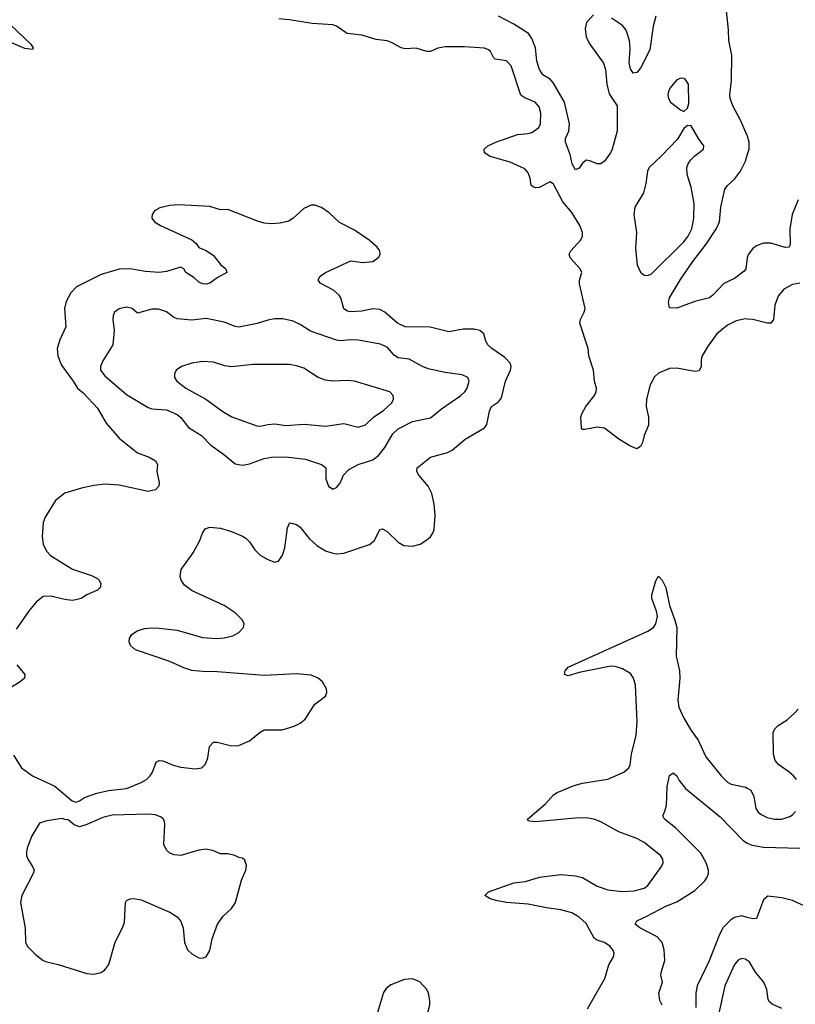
# Model space of a CAD drawing. Header units: inches. Extents: x 1449094 to 1618372, y 389908 to 534307.
# Tile 452 of 494: x 1585980 to 1590265, y 510648 to 516086. Entities that reach past the tile are written whole.
import ezdxf

# ---------------------------------------------------------------- set-up
doc = ezdxf.new("R2010")
doc.units = ezdxf.units.IN
doc.header["$MEASUREMENT"] = 0
doc.layers.add('B5581', color=7, linetype='Continuous')
doc.layers.add('B5591', color=7, linetype='Continuous')

msp = doc.modelspace()

# ---------------------------------------------------------------- linework, layer by layer
at = {"layer": 'B5581', "color": 5}
for points, elevation in [([(1590000, 515445.9), (1589962, 515530), (1589919.3, 515610), (1589905, 515650), (1589903.1, 515670), (1589912.5, 515750), (1589914, 515890), (1589897.8, 515970), (1589896.1, 516030), (1589880.5, 516170)], 460), ([(1590000, 514432.5), (1589990, 514433.4), (1589937.5, 514422.5), (1589890, 514399.3), (1589832.4, 514350), (1589780, 514280), (1589751.1, 514230), (1589744.2, 514210), (1589744.6, 514170), (1589733, 514147), (1589710, 514143.1), (1589610, 514160.6), (1589570, 514159.5), (1589510, 514133.8), (1589487.1, 514112.9), (1589464.1, 514070), (1589443.7, 513990), (1589441.4, 513950), (1589454.2, 513890), (1589454, 513846), (1589430.6, 513790), (1589420.7, 513750), (1589410, 513728.7), (1589390, 513715.3), (1589350, 513732.7), (1589290, 513769.7), (1589210, 513829.8), (1589170, 513835.3), (1589102, 513822), (1589090, 513822.9), (1589082.9, 513830), (1589080.9, 513890), (1589085.5, 513910), (1589108, 513950), (1589155.5, 514010), (1589164.1, 514030), (1589166.2, 514050), (1589154.7, 514090), (1589149.9, 514150), (1589125, 514230), (1589119.9, 514270), (1589075.5, 514410), (1589078, 514430), (1589099.2, 514470), (1589103.8, 514490), (1589072.9, 514627.1), (1589073.3, 514646.7), (1589086, 514690), (1589077.2, 514710), (1589022, 514770), (1589015.6, 514790), (1589025.4, 514810), (1589080.9, 514870), (1589089.8, 514890), (1589089.8, 514910), (1589074.6, 514950), (1589030, 515020.4), (1588980.7, 515080.7), (1588930, 515178), (1588910, 515189.4), (1588850, 515158.9), (1588830, 515156.3), (1588820.1, 515160.1), (1588806, 515170), (1588800.3, 515210), (1588790, 515240.7), (1588770, 515262.7), (1588690, 515299.8), (1588579.3, 515330), (1588547, 515350), (1588546, 515370), (1588566.3, 515390), (1588609.6, 515410), (1588730, 515451.6), (1588790, 515456.5), (1588810, 515463.5), (1588847.8, 515490), (1588856.8, 515510), (1588859.4, 515570), (1588850, 515605.1), (1588827.8, 515630), (1588770, 515653.6), (1588749.3, 515669.3), (1588695.3, 515830), (1588670, 515859.1), (1588606.8, 515866.8), (1588596.8, 515876.8), (1588580.5, 515910), (1588570, 515919.7), (1588548.7, 515928.7), (1588435.7, 515935.7), (1588330, 515935.1), (1588290, 515927.6), (1588250, 515910.9), (1588230, 515909.8), (1588170, 515928.9), (1588110, 515925.5), (1588087.3, 515930), (1588038.5, 515958.5), (1588010, 515968.2), (1587950, 515976.8), (1587870, 516001), (1587789.8, 516009.8), (1587730, 516049.4), (1587710, 516057), (1587595.2, 516064.8), (1587470, 516085.5), (1587410.7, 516090.7)], 480), ([(1589150, 516112.3), (1589112, 516070), (1589103.7, 516036.3), (1589109.3, 515990), (1589130.2, 515950), (1589205.4, 515845.4), (1589217.2, 515810), (1589223.2, 515730), (1589236.5, 515676.5), (1589281.6, 515610), (1589280.5, 515470), (1589252.7, 515370), (1589243.8, 515350), (1589210, 515304), (1589190, 515289), (1589170.9, 515289.1), (1589130, 515306), (1589110, 515309.3), (1589090, 515294), (1589070, 515266), (1589050, 515257), (1589033, 515290), (1589021.6, 515341.6), (1588995.6, 515410), (1588995.1, 515430), (1589014, 515470), (1589018.3, 515510), (1588989.4, 515629.4), (1588930, 515735.1), (1588910, 515756.5), (1588870, 515781.4), (1588851, 515811), (1588836.2, 515856.2), (1588829.1, 515930), (1588810, 515981.3), (1588790.8, 516010), (1588710, 516060.3), (1588625.2, 516105.2)], 460), ([(1589495, 516105), (1589478.9, 516050), (1589461.2, 515918.8), (1589410, 515818), (1589390, 515794.7), (1589370, 515789.6), (1589354.1, 515814.1), (1589348, 515848), (1589353.3, 515926.7), (1589349.1, 515970), (1589330, 516028), (1589310, 516054), (1589250, 516094.7)], 460), ([(1585930, 516055.4), (1586040.9, 515950), (1586054.9, 515930), (1586050, 515922), (1586007.4, 515927.4), (1585716.3, 516050)], 480), ([(1590000, 514773.3), (1589998.8, 514770), (1589991.5, 514710), (1589983, 514697), (1589930, 514657), (1589870, 514629.5), (1589810, 514565.1), (1589790.6, 514550), (1589710.4, 514529.6), (1589610, 514492.7), (1589570, 514495.3), (1589564.2, 514524.2), (1589570, 514550.4), (1589630, 514650.3), (1589699, 514750), (1589773.3, 514846.6), (1589830, 514932.8), (1589845.6, 514970), (1589852.9, 515050), (1589875.6, 515150), (1589889.7, 515170), (1589930, 515205.8), (1589962.6, 515250), (1589990, 515305.3), (1590000, 515337.9)], 460), ([(1585944.8, 512024.8), (1585990, 511954.4), (1586050.3, 511910.3), (1586173.2, 511853.2), (1586270, 511772), (1586290, 511764.7), (1586310, 511771.3), (1586338, 511790), (1586406.2, 511813.8), (1586470, 511828.4), (1586570, 511839.6), (1586650, 511872.4), (1586679.7, 511890), (1586701.1, 511910), (1586714.3, 511930), (1586734.2, 511985.8), (1586750, 511995.5), (1586770, 511992), (1586828.2, 511968.2), (1586870, 511958.5), (1586950, 511949.1), (1586985.3, 511954.7), (1587002.9, 511970), (1587010, 511982.8), (1587018.9, 512010), (1587028.8, 512071.2), (1587050, 512095.8), (1587070, 512096.5), (1587150, 512074.9), (1587190, 512078), (1587250, 512104.2), (1587308, 512152), (1587330, 512163.6), (1587430, 512164.4), (1587496.6, 512183.4), (1587530, 512200.3), (1587556.9, 512223.1), (1587610, 512306.7), (1587669.7, 512350.3), (1587677.6, 512370), (1587675.1, 512390), (1587653, 512430), (1587629.6, 512450), (1587590, 512466.2), (1587510, 512472.4), (1587330, 512463.4), (1587070, 512485.2), (1586990, 512485.7), (1586930, 512492), (1586886.2, 512506.2), (1586810, 512541.1), (1586624.9, 512604.9), (1586611.3, 512611.3), (1586592.3, 512630), (1586583.7, 512650), (1586586.6, 512670), (1586599.3, 512690), (1586629, 512710), (1586670, 512723.8), (1586710, 512728), (1586750, 512726), (1586850, 512714.4), (1586990, 512673.7), (1587068.9, 512668.9), (1587110, 512671.4), (1587156.6, 512683.4), (1587190, 512701.1), (1587216.9, 512730), (1587220.5, 512750), (1587211, 512770), (1587171.1, 512810), (1587110, 512850.7), (1586932.2, 512932.3), (1586890, 512963.7), (1586872, 512990), (1586866.3, 513010), (1586871.8, 513050), (1586939.1, 513140.9), (1586975.1, 513210), (1586989.6, 513250.4), (1587005.1, 513274.9), (1587030, 513284), (1587090, 513278), (1587150, 513259.1), (1587210, 513233.4), (1587230, 513222), (1587250, 513202), (1587278, 513158), (1587308.1, 513128.1), (1587350, 513103.8), (1587390, 513090.7), (1587410, 513096), (1587431.6, 513128.4), (1587445.1, 513170), (1587459.6, 513280.4), (1587470, 513306), (1587473.6, 513306.4), (1587510, 513297.1), (1587530, 513283.1), (1587580, 513220), (1587622.1, 513182.1), (1587670, 513152.8), (1587710, 513139.3), (1587730, 513136.3), (1587770, 513139.2), (1587912.9, 513187.1), (1587939.7, 513210), (1587970, 513270.8), (1587985.1, 513274.9), (1588010, 513259.5), (1588070, 513201.3), (1588101.8, 513181.8), (1588150, 513178.7), (1588193.2, 513190), (1588230, 513212.7), (1588249.5, 513230), (1588261.6, 513250), (1588269.6, 513270.4), (1588275.8, 513350), (1588269.7, 513410), (1588256.9, 513470), (1588235.8, 513510), (1588184.2, 513570), (1588173.3, 513590), (1588175.6, 513610), (1588249.9, 513670.1), (1588343.7, 513696.3), (1588370, 513709.1), (1588441.6, 513770), (1588548.1, 513831.9), (1588561.5, 513850), (1588575.6, 513924.4), (1588587.1, 513950), (1588624.6, 513975.4), (1588642.5, 513997.5), (1588663.4, 514090), (1588691, 514150), (1588695.1, 514170), (1588689.8, 514189.8), (1588660.7, 514220.7), (1588588.2, 514270), (1588566.6, 514290), (1588555.4, 514310), (1588543.6, 514350), (1588522.7, 514370), (1588490, 514377.2), (1588430, 514377.4), (1588350, 514362.8), (1588248.4, 514388.4), (1588110, 514389.1), (1588066.6, 514410), (1587996.9, 514470), (1587970, 514484.4), (1587930, 514488.5), (1587870, 514475.6), (1587810, 514472.3), (1587790, 514475.4), (1587770, 514489.6), (1587754.2, 514550), (1587745.3, 514565.3), (1587712.7, 514592.7), (1587640.7, 514630), (1587629.5, 514650), (1587640.7, 514670), (1587669.8, 514690.2), (1587810, 514753.4), (1587874.6, 514745.4), (1587930, 514750.5), (1587964.8, 514775.2), (1587972.3, 514790), (1587969.3, 514810), (1587955.1, 514830), (1587910, 514867.3), (1587830, 514922.9), (1587746.1, 514966.1), (1587690, 515019.5), (1587647.9, 515047.9), (1587610, 515062), (1587590, 515062), (1587550, 515042.9), (1587491.2, 514988.8), (1587466.1, 514973.9), (1587418.5, 514961.5), (1587370, 514957.8), (1587330, 514962.4), (1587292.9, 514972.9), (1587130, 515038), (1587090, 515035.1), (1587030, 515054.2), (1586856.7, 515063.3), (1586810, 515059.6), (1586753.4, 515046.6), (1586724.7, 515030), (1586710.8, 515010), (1586710.7, 514990), (1586724, 514970), (1586757.3, 514950), (1586930.4, 514870), (1586955.5, 514850), (1586970, 514827.3), (1587010, 514811.8), (1587050, 514783.1), (1587090, 514733.4), (1587118, 514710), (1587124.7, 514690), (1587070, 514660.7), (1587030, 514631.6), (1587010, 514625.4), (1586990, 514626.9), (1586970, 514636.2), (1586942, 514662), (1586898, 514690), (1586886, 514710), (1586870, 514719.6), (1586790, 514694.7), (1586750.2, 514689.8), (1586675.2, 514695.2), (1586590, 514709.8), (1586530, 514708.6), (1586430, 514678.8), (1586294.4, 514610), (1586262.1, 514577.9), (1586236.5, 514530), (1586227.6, 514490), (1586234.9, 514390), (1586202.4, 514317.6), (1586187.5, 514270), (1586190.7, 514230), (1586210, 514177.3), (1586275.5, 514090), (1586298.7, 514050), (1586330, 514025.7), (1586410, 513940.3), (1586458.2, 513858.2), (1586530, 513774.9), (1586630, 513694.4), (1586696, 513670), (1586730.8, 513650), (1586740.7, 513630), (1586738, 513590), (1586750.5, 513530), (1586747.7, 513510), (1586730.8, 513490), (1586690, 513480.4), (1586530, 513515.9), (1586450, 513520.5), (1586390, 513514.1), (1586320.4, 513499.5), (1586230, 513471.9), (1586178.4, 513430), (1586120.8, 513339.2), (1586108.9, 513308.9), (1586103.6, 513230), (1586110.3, 513190), (1586127.9, 513150), (1586150, 513127.4), (1586271.3, 513051.3), (1586375.8, 513015.8), (1586410, 512999.1), (1586419.1, 512990), (1586427.3, 512970), (1586424, 512950), (1586410, 512936), (1586350.3, 512909.7), (1586318.8, 512890), (1586290, 512881.3), (1586270, 512878.9), (1586230, 512883.5), (1586150, 512902.4), (1586110, 512899.5), (1586070, 512869.6), (1586034.2, 512825.8), (1585960.5, 512719.5)], 520), ([(1589116.2, 510623.8), (1589213.2, 510790), (1589233.9, 510866.1), (1589259.7, 510910), (1589264.7, 510930), (1589257.4, 510950), (1589240.5, 510970), (1589210, 510989.8), (1589170, 511002.7), (1589153, 511013), (1589110, 511094.1), (1589070.6, 511130), (1589030, 511153.9), (1588970, 511170.9), (1588890, 511180.8), (1588790, 511201.6), (1588669.8, 511209.8), (1588619.4, 511219.4), (1588579, 511230), (1588549.2, 511250), (1588569.3, 511270), (1588710, 511319.8), (1588773.8, 511326.2), (1588851.3, 511351.3), (1588970, 511364.8), (1589050, 511358.4), (1589089.5, 511349.5), (1589170, 511301.3), (1589230, 511279.8), (1589310, 511271), (1589375, 511275), (1589430, 511289.4), (1589450, 511303.9), (1589525.6, 511410), (1589535.6, 511430), (1589533.3, 511450), (1589520.5, 511470), (1589430, 511542.5), (1589390, 511564.7), (1589290, 511601.4), (1589190, 511655.6), (1589151.5, 511671.5), (1589110, 511677.2), (1589050, 511675.9), (1588830, 511656.9), (1588799, 511659), (1588790, 511662), (1588785.2, 511670), (1588884.2, 511755.8), (1588930, 511806), (1588950, 511818.7), (1589043.7, 511856.3), (1589090, 511869.3), (1589230, 511891.4), (1589318, 511930), (1589345.9, 511954.1), (1589352.7, 511970), (1589360.9, 512030), (1589385.1, 512134.9), (1589390.9, 512210), (1589382.2, 512410), (1589370.3, 512450.2), (1589355.2, 512475.2), (1589310, 512501.2), (1589270, 512513.2), (1589245, 512515), (1589070, 512481.3), (1589010, 512462.9), (1588989, 512470), (1588992.7, 512490), (1589010, 512510.2), (1589450.6, 512709.4), (1589482, 512730), (1589495.3, 512750), (1589503.5, 512790), (1589498.7, 512818.7), (1589473.3, 512890), (1589471.8, 512910), (1589493.6, 512986.4), (1589510, 513012), (1589530, 512991), (1589550.4, 512950.4), (1589570.4, 512850), (1589600.3, 512770), (1589610.3, 512730), (1589607.5, 512570), (1589624.7, 512490), (1589627.5, 512450), (1589616.6, 512330), (1589621.6, 512290), (1589650, 512228.9), (1589690, 512160.3), (1589727.6, 512107.6), (1589770, 512014.9), (1589855.5, 511910), (1589890, 511875.2), (1589910, 511864.7), (1589990, 511848.1), (1590000, 511842)], 480), ([(1585963.5, 512523.5), (1586008.4, 512470), (1586006.4, 512450), (1585983, 512430), (1585925.5, 512394.5)], 520), ([(1589530, 510643.6), (1589516.9, 510670), (1589511.5, 510710), (1589532, 510770), (1589522.7, 510810), (1589523.7, 510823.7), (1589543.9, 510890), (1589541.4, 510950), (1589529.8, 510989.8), (1589501.2, 511021.2), (1589405.2, 511070), (1589381.2, 511090), (1589388.7, 511110), (1589445.4, 511134.6), (1589549.3, 511190), (1589610, 511213.7), (1589710, 511277.2), (1589765.3, 511330), (1589778.5, 511350), (1589784.6, 511370), (1589784.6, 511390), (1589773.3, 511430), (1589742.4, 511482.4), (1589602.4, 511622.4), (1589542.7, 511670), (1589532.7, 511690), (1589545.1, 511714.9), (1589553.6, 511746.4), (1589556.2, 511850), (1589570, 511911.3), (1589590, 511926), (1589610, 511910.8), (1589623.7, 511883.7), (1589659.3, 511839.3), (1589850, 511683), (1589975.6, 511555.6), (1589998.9, 511538.9), (1590000, 511538.4)], 460), ([(1590000, 511128.2), (1589970, 511136.8), (1589930, 511126.8), (1589906.7, 511113.3), (1589867.4, 511072.6), (1589845.5, 511034.5), (1589790, 510887.6), (1589722.3, 510750), (1589714.7, 510710), (1589715.8, 510630)], 460), ([(1590000, 510890.8), (1589990, 510897.4), (1589970, 510900.5), (1589950, 510891.3), (1589930, 510867.3), (1589876.2, 510750), (1589840.2, 510590), (1589843.9, 510530), (1589888.9, 510470), (1589887.9, 510450), (1589864.1, 510390), (1589862.3, 510350), (1589866.7, 510330), (1589890, 510284.2), (1589910, 510260.3), (1589950, 510225.3), (1589990, 510213.1), (1590000, 510213.1)], 480)]:
    msp.add_lwpolyline(points, dxfattribs=dict(at, elevation=elevation))
for points, elevation in [([(1589630, 515762.7), (1589608.8, 515751.2), (1589574, 515710), (1589564.4, 515690), (1589561.3, 515670), (1589564.4, 515650), (1589576.3, 515630), (1589630, 515587.3), (1589650, 515578.8), (1589670, 515598), (1589677.6, 515622.4), (1589674.5, 515730), (1589656.6, 515756.6), (1589650, 515761.2)], 480), ([(1589670, 515502), (1589650, 515484), (1589613.4, 515426.6), (1589526.2, 515333.8), (1589457.6, 515270), (1589449.1, 515250), (1589439.1, 515180.9), (1589425.6, 515130), (1589378.5, 515050), (1589372.7, 515010), (1589387.5, 514910), (1589382.5, 514822.5), (1589391.5, 514731.5), (1589410, 514690.6), (1589430, 514674.9), (1589450, 514672.7), (1589470, 514683.1), (1589650, 514859.7), (1589673.6, 514890), (1589693.6, 514930), (1589704.5, 514990), (1589707.1, 515070), (1589690, 515161.2), (1589667.6, 515230), (1589665.1, 515270), (1589672.3, 515290), (1589687.9, 515312.1), (1589710, 515334.8), (1589757.2, 515370), (1589759, 515390), (1589729.5, 515429.5), (1589690, 515499)], 480), ([(1586570, 514498.2), (1586530.2, 514489.8), (1586504.4, 514470), (1586495.8, 514450), (1586493.7, 514430), (1586502.6, 514370), (1586494.8, 514290), (1586438.3, 514201.7), (1586425.9, 514170), (1586426.9, 514150), (1586450, 514118.2), (1586570, 514016.5), (1586690, 513944.2), (1586710, 513936.2), (1586790, 513931.1), (1586850, 513904.7), (1586869.4, 513889.4), (1586913.2, 513833.2), (1586984.9, 513790), (1587035.4, 513735.4), (1587105.9, 513685.9), (1587170, 513632.7), (1587210, 513624.9), (1587250, 513633.4), (1587330, 513662), (1587370.9, 513669.1), (1587450, 513671.1), (1587558.4, 513658.4), (1587646.8, 513630), (1587660.3, 513620.3), (1587670.4, 513610), (1587670.5, 513550), (1587685.5, 513510), (1587710, 513494), (1587730, 513502.8), (1587750, 513526), (1587769.4, 513570), (1587798.7, 513601.3), (1587850.7, 513629.3), (1587930, 513655.6), (1587961.3, 513678.7), (1587996.8, 513723.2), (1588041.8, 513798.2), (1588070, 513825.4), (1588150, 513866.5), (1588250, 513886.3), (1588310, 513936.5), (1588416.3, 514010), (1588438.9, 514030), (1588452.8, 514050), (1588462.4, 514090), (1588455.6, 514110), (1588425.2, 514125.2), (1588330, 514136.8), (1588237.5, 514157.5), (1588205.1, 514170), (1588130.8, 514210.8), (1588070, 514219.2), (1588050, 514231.2), (1588010, 514277.8), (1587973.7, 514293.7), (1587850, 514316.5), (1587810, 514318.4), (1587750, 514312.2), (1587730, 514315.4), (1587586.2, 514366.2), (1587530, 514402.7), (1587490, 514421.7), (1587433.1, 514433.1), (1587390, 514434), (1587350, 514427.1), (1587292.2, 514407.8), (1587190, 514387.4), (1587170, 514390.9), (1587110, 514414.6), (1587010, 514435.3), (1586930, 514426.3), (1586850, 514434.2), (1586830, 514442.3), (1586790, 514471.9), (1586747.4, 514487.4), (1586710, 514486.3), (1586630, 514465.6), (1586602, 514490)], 540), ([(1586990, 514198.2), (1586930, 514188.6), (1586874, 514170), (1586844.4, 514150), (1586834.4, 514130), (1586835.8, 514110), (1586848.7, 514090), (1586898, 514050), (1587007.6, 513990), (1587102.3, 513922.3), (1587152.7, 513892.7), (1587290, 513842), (1587310, 513841.1), (1587350, 513850.9), (1587390, 513853.5), (1587450, 513845.5), (1587551.4, 513851.4), (1587670, 513841.6), (1587770, 513855.1), (1587850, 513835.6), (1587890, 513848.9), (1587934.5, 513890), (1587992.2, 513930), (1588035.1, 513970), (1588045.6, 513990), (1588042.9, 514010), (1588024.5, 514030), (1587830, 514089.8), (1587790, 514094), (1587710, 514089.2), (1587670, 514094.3), (1587629.6, 514110), (1587550, 514161.3), (1587510, 514175.1), (1587470, 514182), (1587270, 514180.8), (1587149.1, 514169.1), (1587113.8, 514173.8), (1587050, 514194.8)], 560), ([(1586690, 511697.6), (1586490, 511693.5), (1586439.6, 511680.4), (1586350, 511641.2), (1586310, 511629), (1586280.2, 511640.2), (1586247.3, 511667.3), (1586230, 511668), (1586215.3, 511675.3), (1586130, 511662), (1586090, 511648), (1586045.8, 511574.2), (1586020.7, 511510), (1586017.3, 511490), (1586017.3, 511470), (1586024, 511450), (1586051, 511410), (1586058.8, 511390), (1586054.8, 511370), (1585990.8, 511250), (1585984, 511210), (1586010.6, 511069.4), (1586011.3, 510990), (1586025.4, 510965.4), (1586065.5, 510925.5), (1586110, 510890.7), (1586130, 510882), (1586192.5, 510867.5), (1586350, 510817.6), (1586390, 510815.3), (1586430, 510824.9), (1586450, 510838.4), (1586471.6, 510868.4), (1586507.7, 510992.3), (1586548.2, 511070), (1586558.9, 511101.1), (1586563.7, 511210), (1586570, 511221), (1586590, 511230.6), (1586610, 511233), (1586650, 511225.5), (1586810, 511157.1), (1586850, 511130.5), (1586868.7, 511108.7), (1586883.8, 511070), (1586890.5, 510990.5), (1586906.8, 510950), (1586930, 510927.7), (1586970, 510904.9), (1586990, 510902.8), (1587010, 510910.8), (1587030, 510944.7), (1587043.7, 511010), (1587072.6, 511090), (1587104.2, 511135.8), (1587150, 511177), (1587171.8, 511210), (1587205.7, 511334.3), (1587229.5, 511390), (1587232.7, 511412.7), (1587224, 511444), (1587210, 511455.3), (1587190, 511459), (1587168, 511470), (1587130, 511478.4), (1587090, 511478.4), (1587050, 511495.6), (1587010, 511504.2), (1586970, 511498.7), (1586870, 511469.7), (1586833.7, 511473.7), (1586810, 511483), (1586790, 511499.5), (1586776.9, 511530), (1586782, 511642), (1586779.2, 511659.2), (1586772.9, 511672.9), (1586762.2, 511682.3), (1586730, 511694.8)], 520), ([(1588150, 510789.3), (1588105.2, 510785.2), (1588030, 510755.1), (1588005.1, 510734.9), (1587990, 510714), (1587933.7, 510530), (1587924.9, 510450), (1587927.5, 510427.5), (1587944.9, 510404.9), (1587970, 510402), (1587990, 510405.5), (1588030, 510420.4), (1588119.5, 510470), (1588173.6, 510510), (1588210, 510550.6), (1588237.4, 510610), (1588245.1, 510645.1), (1588245.1, 510670), (1588238, 510710), (1588229.3, 510730), (1588190, 510772.7)], 520)]:
    msp.add_lwpolyline(points, close=True, dxfattribs=dict(at, elevation=elevation))
at = {"layer": 'B5591', "color": 5}
for points, elevation in [([(1590000, 515337.9), (1590009.8, 515370), (1590009.8, 515410), (1590001.8, 515441.8), (1590000, 515445.9)], 460), ([(1590281.3, 515090), (1590248.3, 515010), (1590235.4, 514930), (1590235.8, 514844.2), (1590230.3, 514829.7), (1590210, 514828.3), (1590130, 514852.4), (1590090, 514851.3), (1590050, 514837.1), (1590030, 514822), (1590006.4, 514790), (1590000, 514773.3)], 460), ([(1590290, 514629.8), (1590250, 514624.2), (1590201.7, 514598.3), (1590170, 514558.7), (1590151.8, 514510), (1590144, 514430), (1590130.2, 514409.8), (1590110, 514408.9), (1590030, 514429.8), (1590000, 514432.5)], 480), ([(1590271.1, 511890), (1590255.1, 511910), (1590230, 511932.8), (1590174.5, 511970), (1590154.7, 511994.8), (1590144, 512030), (1590143, 512150), (1590151.1, 512168.9), (1590170, 512188), (1590220.4, 512219.6), (1590262.5, 512257.5), (1590281.4, 512278.6)], 480), ([(1590000, 511842), (1590019.5, 511830), (1590035.5, 511795.5), (1590047.8, 511730), (1590060.3, 511710), (1590076.7, 511696.7), (1590110, 511680.8), (1590149.7, 511670.3), (1590190, 511671.4), (1590235.2, 511684.8), (1590250, 511694), (1590266.9, 511713.1)], 480), ([(1590000, 511538.4), (1590026.4, 511526.4), (1590090, 511516.8), (1590290, 511511.4)], 460), ([(1590430, 511138.7), (1590250, 511222.5), (1590190, 511236.3), (1590114, 511246), (1590090, 511224.5), (1590050, 511122.7), (1590030, 511119.6), (1590000, 511128.2)], 460), ([(1590190, 510626), (1590138, 510650), (1590122.7, 510662.7), (1590115.5, 510675.5), (1590107.6, 510730), (1590090.9, 510770), (1590046, 510826), (1590010, 510884.2), (1590000, 510890.8)], 480)]:
    msp.add_lwpolyline(points, dxfattribs=dict(at, elevation=elevation))

doc.saveas('drawing.dxf')
